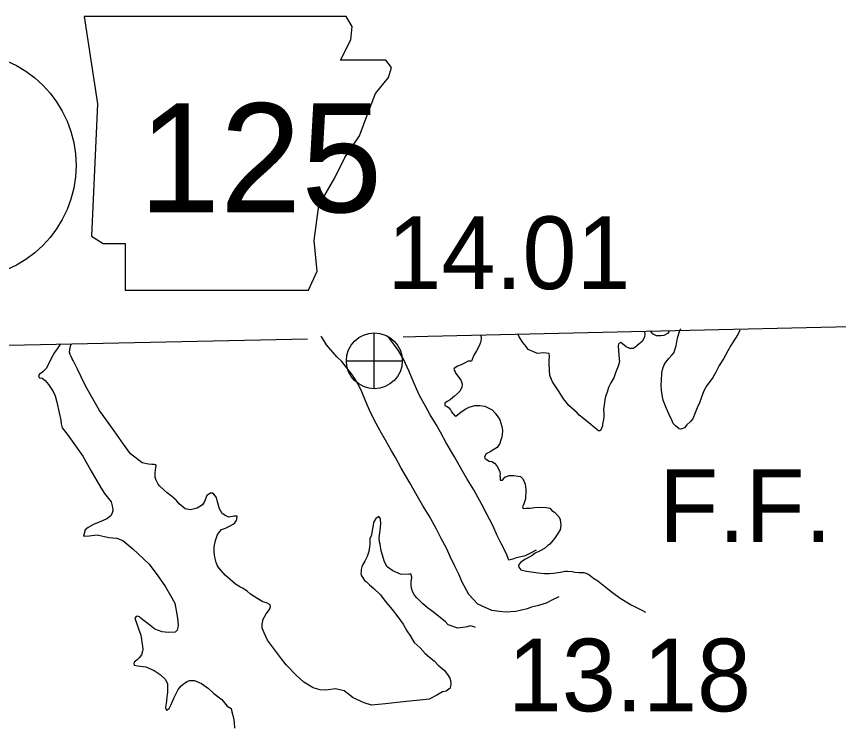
# Model space of a CAD drawing. Extents: x -939622 to -934245, y 1383184 to 1385301.
# Drawn here: x -935059.22 to -935044.89, y 1384368.9 to 1384381.24 of the extents above; entities that cross this region are included whole.
import ezdxf

# ---------------------------------------------------------------- set-up
doc = ezdxf.new("R2010")
doc.units = 0
for name, color, linetype in [('Level 1', 7, 'Continuous'), ('Level 10', 7, 'Continuous'), ('Level 21', 7, 'Continuous'), ('Level 25', 7, 'Continuous'), ('Level 26', 7, 'Continuous'), ('Level 27', 7, 'Continuous'), ('Level 9', 7, 'Continuous')]:
    doc.layers.add(name, color=color, linetype=linetype)

msp = doc.modelspace()

# ---------------------------------------------------------------- linework, layer by layer
at = {"layer": 'Level 1'}
for points in [[(-935030.174, 1384376.165), (-935031.647, 1384376.147), (-935040.378, 1384375.922), (-935052.055, 1384375.654), (-935052.484, 1384375.645)], [(-935054.153, 1384375.61), (-935059.911, 1384375.488), (-935068.041, 1384375.291), (-935081.927, 1384374.928)]]:
    msp.add_lwpolyline(points, dxfattribs=at)
at = {"layer": 'Level 10'}
for points in [[(-935049.772, 1384371.115), (-935049.882, 1384371.062), (-935049.993, 1384371.004), (-935050.126, 1384370.96), (-935050.244, 1384370.931), (-935050.32, 1384370.902), (-935050.521, 1384370.861), (-935050.693, 1384370.845), (-935050.802, 1384370.859), (-935050.935, 1384370.877), (-935051.184, 1384370.985), (-935051.336, 1384371.153), (-935051.463, 1384371.379), (-935051.509, 1384371.498), (-935051.584, 1384371.648), (-935051.665, 1384371.815), (-935051.727, 1384371.963), (-935051.822, 1384372.133), (-935051.909, 1384372.305), (-935052.031, 1384372.525), (-935052.144, 1384372.71), (-935052.237, 1384372.875), (-935052.368, 1384373.104), (-935052.517, 1384373.358), (-935052.617, 1384373.544), (-935052.684, 1384373.659), (-935052.793, 1384373.844), (-935052.882, 1384374.008), (-935052.99, 1384374.201), (-935053.07, 1384374.369), (-935053.141, 1384374.531), (-935053.204, 1384374.689), (-935053.272, 1384374.835), (-935053.329, 1384374.928), (-935053.384, 1384375.005), (-935053.554, 1384375.218), (-935053.641, 1384375.302), (-935053.819, 1384375.509), (-935053.902, 1384375.64), (-935053.916, 1384375.66)], [(-935050.164, 1384371.925), (-935050.286, 1384371.866), (-935050.346, 1384371.835), (-935050.374, 1384371.826), (-935050.512, 1384371.792), (-935050.573, 1384371.769), (-935050.642, 1384371.755), (-935050.647, 1384371.763), (-935050.685, 1384371.864), (-935050.777, 1384372.045), (-935050.845, 1384372.186), (-935050.918, 1384372.359), (-935051.027, 1384372.555), (-935051.113, 1384372.726), (-935051.253, 1384372.979), (-935051.368, 1384373.165), (-935051.454, 1384373.319), (-935051.59, 1384373.556), (-935051.732, 1384373.798), (-935051.831, 1384373.984), (-935051.909, 1384374.117), (-935052.01, 1384374.287), (-935052.093, 1384374.441), (-935052.19, 1384374.615), (-935052.251, 1384374.743), (-935052.31, 1384374.878), (-935052.377, 1384375.046), (-935052.477, 1384375.261), (-935052.579, 1384375.427), (-935052.668, 1384375.55), (-935052.758, 1384375.663)]]:
    msp.add_lwpolyline(points, dxfattribs=at)
at = {"layer": 'Level 21'}
msp.add_lwpolyline([(-935058.041, 1384381.236), (-935057.813, 1384379.714), (-935057.914, 1384377.404), (-935057.711, 1384377.277), (-935057.331, 1384377.277), (-935057.331, 1384376.465), (-935054.133, 1384376.465), (-935053.981, 1384376.795), (-935054.032, 1384377.328), (-935053.955, 1384377.937), (-935053.676, 1384378.419), (-935053.499, 1384378.775), (-935053.245, 1384379.155), (-935053.093, 1384379.561), (-935052.966, 1384379.891), (-935052.737, 1384380.17), (-935052.687, 1384380.348), (-935052.788, 1384380.475), (-935053.575, 1384380.475), (-935053.397, 1384380.83), (-935053.372, 1384381.059), (-935053.477, 1384381.234)], close=True, dxfattribs=at)
at = {"layer": 'Level 26'}
for p, q in [((-935052.986, 1384374.742), (-935052.986, 1384375.717)), ((-935053.474, 1384375.23), (-935052.499, 1384375.23))]:
    msp.add_line(p, q, dxfattribs=at)
msp.add_circle((-935052.986, 1384375.23), 0.487, dxfattribs=at)
at = {"layer": 'Level 27'}
msp.add_circle((-935060.166, 1384378.639), 1.98, dxfattribs=at)
at = {"layer": 'Level 9'}
for points in [[(-935047.848, 1384375.744), (-935047.874, 1384375.704), (-935047.939, 1384375.672), (-935047.99, 1384375.664), (-935048.068, 1384375.667), (-935048.123, 1384375.693), (-935048.164, 1384375.743), (-935048.172, 1384375.753)], [(-935046.612, 1384375.762), (-935046.648, 1384375.689), (-935046.742, 1384375.544), (-935046.774, 1384375.498), (-935046.822, 1384375.404), (-935046.899, 1384375.266), (-935046.976, 1384375.146), (-935047.041, 1384375.021), (-935047.084, 1384374.938), (-935047.13, 1384374.877), (-935047.188, 1384374.8), (-935047.242, 1384374.705), (-935047.283, 1384374.595), (-935047.319, 1384374.495), (-935047.359, 1384374.413), (-935047.395, 1384374.324), (-935047.434, 1384374.221), (-935047.474, 1384374.174), (-935047.538, 1384374.112), (-935047.582, 1384374.06), (-935047.644, 1384374.037), (-935047.674, 1384374.045), (-935047.739, 1384374.097), (-935047.774, 1384374.138), (-935047.806, 1384374.212), (-935047.835, 1384374.265), (-935047.912, 1384374.44), (-935047.952, 1384374.544), (-935047.97, 1384374.637), (-935047.978, 1384374.717), (-935047.984, 1384374.81), (-935047.983, 1384374.88), (-935047.973, 1384375.018), (-935047.957, 1384375.097), (-935047.935, 1384375.158), (-935047.906, 1384375.204), (-935047.854, 1384375.271), (-935047.802, 1384375.327), (-935047.762, 1384375.374), (-935047.751, 1384375.407), (-935047.726, 1384375.489), (-935047.706, 1384375.598), (-935047.703, 1384375.619), (-935047.698, 1384375.649), (-935047.668, 1384375.74), (-935047.657, 1384375.774), (-935047.644, 1384375.789)], [(-935051.128, 1384375.676), (-935051.127, 1384375.672), (-935051.123, 1384375.621), (-935051.135, 1384375.549), (-935051.158, 1384375.494), (-935051.206, 1384375.405), (-935051.252, 1384375.331), (-935051.291, 1384375.225), (-935051.348, 1384375.226), (-935051.424, 1384375.182), (-935051.472, 1384375.159), (-935051.537, 1384375.139), (-935051.593, 1384375.095), (-935051.598, 1384375.08), (-935051.595, 1384375.068), (-935051.585, 1384375.047), (-935051.585, 1384375.044), (-935051.56, 1384375.003), (-935051.532, 1384374.962), (-935051.51, 1384374.932), (-935051.478, 1384374.891), (-935051.465, 1384374.865), (-935051.455, 1384374.82), (-935051.462, 1384374.766), (-935051.496, 1384374.698), (-935051.537, 1384374.661), (-935051.59, 1384374.614), (-935051.625, 1384374.583), (-935051.666, 1384374.552), (-935051.719, 1384374.52), (-935051.757, 1384374.492), (-935051.757, 1384374.489), (-935051.759, 1384374.465), (-935051.756, 1384374.45), (-935051.731, 1384374.438), (-935051.716, 1384374.433), (-935051.695, 1384374.415), (-935051.657, 1384374.375), (-935051.638, 1384374.339), (-935051.619, 1384374.31), (-935051.607, 1384374.298), (-935051.585, 1384374.272), (-935051.564, 1384374.263), (-935051.531, 1384374.291), (-935051.479, 1384374.332), (-935051.405, 1384374.386), (-935051.331, 1384374.424), (-935051.233, 1384374.448), (-935051.146, 1384374.451), (-935051.058, 1384374.439), (-935050.933, 1384374.374), (-935050.886, 1384374.321), (-935050.827, 1384374.248), (-935050.801, 1384374.201), (-935050.765, 1384374.084), (-935050.75, 1384374.016), (-935050.757, 1384373.94), (-935050.77, 1384373.883), (-935050.781, 1384373.852), (-935050.8, 1384373.789), (-935050.82, 1384373.752), (-935050.846, 1384373.721), (-935050.905, 1384373.683), (-935050.967, 1384373.645), (-935051.035, 1384373.607), (-935051.063, 1384373.558), (-935051.06, 1384373.531), (-935051.029, 1384373.511), (-935050.983, 1384373.479), (-935050.935, 1384373.472), (-935050.889, 1384373.443), (-935050.851, 1384373.399), (-935050.819, 1384373.346), (-935050.8, 1384373.296), (-935050.793, 1384373.266), (-935050.797, 1384373.218), (-935050.794, 1384373.2), (-935050.792, 1384373.149), (-935050.753, 1384373.147), (-935050.727, 1384373.175), (-935050.71, 1384373.199), (-935050.635, 1384373.229), (-935050.554, 1384373.229), (-935050.479, 1384373.219)], [(-935048.662, 1384375.528), (-935048.69, 1384375.548), (-935048.713, 1384375.539), (-935048.728, 1384375.523), (-935048.736, 1384375.496), (-935048.73, 1384375.412), (-935048.722, 1384375.337), (-935048.716, 1384375.256), (-935048.715, 1384375.22), (-935048.734, 1384375.138), (-935048.784, 1384375.022), (-935048.814, 1384374.934), (-935048.863, 1384374.849), (-935048.902, 1384374.763), (-935048.93, 1384374.684), (-935048.957, 1384374.605), (-935048.97, 1384374.548), (-935048.972, 1384374.505), (-935048.989, 1384374.379), (-935048.987, 1384374.319), (-935048.985, 1384374.264), (-935048.993, 1384374.204), (-935049.008, 1384374.123), (-935049.01, 1384374.098), (-935049.024, 1384374.056), (-935049.035, 1384374.022), (-935049.056, 1384374.01), (-935049.077, 1384374.009), (-935049.138, 1384374.058), (-935049.249, 1384374.151), (-935049.416, 1384374.281), (-935049.453, 1384374.322), (-935049.595, 1384374.452), (-935049.689, 1384374.567), (-935049.765, 1384374.687), (-935049.822, 1384374.776), (-935049.879, 1384374.864), (-935049.927, 1384374.974), (-935049.937, 1384375.172), (-935049.941, 1384375.223), (-935049.932, 1384375.313), (-935049.94, 1384375.358), (-935050.039, 1384375.367), (-935050.144, 1384375.358), (-935050.302, 1384375.428), (-935050.34, 1384375.478), (-935050.396, 1384375.551), (-935050.463, 1384375.651), (-935050.477, 1384375.688)], [(-935048.285, 1384375.745), (-935048.274, 1384375.724), (-935048.271, 1384375.703), (-935048.275, 1384375.643), (-935048.318, 1384375.569), (-935048.373, 1384375.522), (-935048.408, 1384375.491), (-935048.429, 1384375.476), (-935048.473, 1384375.444), (-935048.53, 1384375.445), (-935048.594, 1384375.473), (-935048.662, 1384375.528)], [(-935058.453, 1384375.525), (-935058.466, 1384375.507), (-935058.515, 1384375.439), (-935058.561, 1384375.375), (-935058.623, 1384375.258), (-935058.674, 1384375.158), (-935058.708, 1384375.096), (-935058.737, 1384375.065), (-935058.767, 1384375.04), (-935058.79, 1384375.022), (-935058.831, 1384374.993), (-935058.839, 1384374.957), (-935058.82, 1384374.933), (-935058.775, 1384374.926), (-935058.723, 1384374.886), (-935058.663, 1384374.815), (-935058.584, 1384374.695), (-935058.552, 1384374.62), (-935058.519, 1384374.51), (-935058.48, 1384374.322), (-935058.449, 1384374.197), (-935058.446, 1384374.131), (-935058.426, 1384374.059), (-935058.342, 1384373.951), (-935058.222, 1384373.786), (-935058.068, 1384373.569), (-935057.925, 1384373.318), (-935057.759, 1384373.026), (-935057.69, 1384372.917), (-935057.574, 1384372.77), (-935057.557, 1384372.701), (-935057.543, 1384372.636), (-935057.545, 1384372.612), (-935057.553, 1384372.581), (-935057.581, 1384372.529), (-935057.649, 1384372.476), (-935057.714, 1384372.444), (-935057.883, 1384372.375), (-935057.972, 1384372.324), (-935058.027, 1384372.281), (-935058.057, 1384372.174), (-935057.958, 1384372.178), (-935057.817, 1384372.197), (-935057.614, 1384372.149), (-935057.473, 1384372.136), (-935057.372, 1384372.094), (-935057.196, 1384371.949), (-935056.918, 1384371.691), (-935056.774, 1384371.5), (-935056.626, 1384371.288), (-935056.54, 1384371.135), (-935056.466, 1384371.005), (-935056.441, 1384370.876), (-935056.427, 1384370.811), (-935056.416, 1384370.736), (-935056.406, 1384370.625), (-935056.411, 1384370.58), (-935056.424, 1384370.531), (-935056.459, 1384370.497), (-935056.582, 1384370.493), (-935056.682, 1384370.502), (-935056.81, 1384370.552), (-935056.93, 1384370.641), (-935057.022, 1384370.714), (-935057.059, 1384370.739), (-935057.078, 1384370.763), (-935057.096, 1384370.771)], [(-935053.033, 1384369.224), (-935053.166, 1384369.265), (-935053.352, 1384369.355), (-935053.509, 1384369.473), (-935053.664, 1384369.507), (-935053.831, 1384369.484), (-935053.93, 1384369.49), (-935054.055, 1384369.525), (-935054.214, 1384369.625), (-935054.35, 1384369.747), (-935054.524, 1384369.928), (-935054.606, 1384370.033), (-935054.763, 1384370.242), (-935054.847, 1384370.359), (-935054.876, 1384370.421), (-935054.909, 1384370.489), (-935054.941, 1384370.567), (-935054.943, 1384370.636), (-935054.925, 1384370.723), (-935054.871, 1384370.815), (-935054.83, 1384370.868), (-935054.808, 1384370.907), (-935054.797, 1384370.947), (-935054.804, 1384370.977), (-935054.865, 1384371.011), (-935054.929, 1384371.027), (-935055.018, 1384371.081), (-935055.146, 1384371.161), (-935055.211, 1384371.216), (-935055.285, 1384371.265), (-935055.331, 1384371.288), (-935055.404, 1384371.333), (-935055.5, 1384371.417), (-935055.586, 1384371.493), (-935055.699, 1384371.621), (-935055.721, 1384371.657), (-935055.744, 1384371.71), (-935055.768, 1384371.806), (-935055.779, 1384371.892), (-935055.779, 1384371.986), (-935055.753, 1384372.098), (-935055.717, 1384372.201), (-935055.648, 1384372.287), (-935055.579, 1384372.314), (-935055.5, 1384372.355), (-935055.449, 1384372.381), (-935055.417, 1384372.406), (-935055.388, 1384372.446), (-935055.375, 1384372.51), (-935055.376, 1384372.522), (-935055.427, 1384372.52), (-935055.525, 1384372.502), (-935055.577, 1384372.527), (-935055.641, 1384372.567), (-935055.686, 1384372.647), (-935055.72, 1384372.769), (-935055.737, 1384372.847), (-935055.781, 1384372.905), (-935055.806, 1384372.923), (-935055.842, 1384372.921), (-935055.904, 1384372.88), (-935055.946, 1384372.777), (-935055.983, 1384372.716), (-935056.074, 1384372.659), (-935056.193, 1384372.634), (-935056.281, 1384372.649), (-935056.389, 1384372.733), (-935056.442, 1384372.8), (-935056.522, 1384372.867), (-935056.599, 1384372.927), (-935056.649, 1384372.974), (-935056.73, 1384373.052), (-935056.754, 1384373.079), (-935056.796, 1384373.159), (-935056.806, 1384373.2), (-935056.806, 1384373.278), (-935056.794, 1384373.369), (-935056.786, 1384373.396), (-935056.792, 1384373.414), (-935056.825, 1384373.422), (-935056.865, 1384373.424), (-935056.925, 1384373.425), (-935057.031, 1384373.452), (-935057.234, 1384373.61), (-935057.356, 1384373.775), (-935057.52, 1384374.007), (-935057.778, 1384374.363), (-935057.848, 1384374.487), (-935057.918, 1384374.605), (-935058.016, 1384374.785), (-935058.097, 1384374.951), (-935058.161, 1384375.087), (-935058.203, 1384375.167), (-935058.238, 1384375.238), (-935058.251, 1384375.264), (-935058.27, 1384375.303), (-935058.286, 1384375.341), (-935058.297, 1384375.383), (-935058.295, 1384375.422), (-935058.29, 1384375.461), (-935058.271, 1384375.519)], [(-935058.271, 1384375.519), (-935058.268, 1384375.524)], [(-935050.479, 1384373.219), (-935050.437, 1384373.211), (-935050.418, 1384373.197), (-935050.402, 1384373.179), (-935050.38, 1384373.138), (-935050.357, 1384373.078), (-935050.345, 1384372.983), (-935050.346, 1384372.923), (-935050.351, 1384372.874), (-935050.352, 1384372.823), (-935050.36, 1384372.787), (-935050.368, 1384372.769), (-935050.379, 1384372.735), (-935050.405, 1384372.683), (-935050.392, 1384372.654), (-935050.344, 1384372.658), (-935050.269, 1384372.66), (-935050.191, 1384372.672), (-935050.092, 1384372.675), (-935049.987, 1384372.672), (-935049.926, 1384372.662), (-935049.889, 1384372.622), (-935049.846, 1384372.593), (-935049.762, 1384372.502), (-935049.746, 1384372.464), (-935049.734, 1384372.362), (-935049.746, 1384372.28), (-935049.801, 1384372.201), (-935049.846, 1384372.133), (-935049.875, 1384372.096), (-935049.927, 1384372.031), (-935049.96, 1384372.009), (-935050.018, 1384371.959), (-935050.098, 1384371.917), (-935050.181, 1384371.876), (-935050.234, 1384371.835), (-935050.352, 1384371.771), (-935050.417, 1384371.733), (-935050.44, 1384371.714), (-935050.475, 1384371.665), (-935050.475, 1384371.662), (-935050.468, 1384371.632), (-935050.433, 1384371.582), (-935050.336, 1384371.564), (-935050.128, 1384371.532), (-935050.022, 1384371.52), (-935049.938, 1384371.52), (-935049.86, 1384371.528), (-935049.738, 1384371.547), (-935049.666, 1384371.562), (-935049.621, 1384371.563), (-935049.54, 1384371.554), (-935049.491, 1384371.543), (-935049.419, 1384371.539), (-935049.335, 1384371.536), (-935049.253, 1384371.512), (-935049.167, 1384371.442), (-935049.09, 1384371.394), (-935049.003, 1384371.321), (-935048.914, 1384371.255), (-935048.834, 1384371.191), (-935048.702, 1384371.093), (-935048.509, 1384370.973), (-935048.313, 1384370.874), (-935048.257, 1384370.847)], [(-935051.226, 1384370.579), (-935051.231, 1384370.583), (-935051.31, 1384370.61), (-935051.369, 1384370.593), (-935051.402, 1384370.583), (-935051.531, 1384370.567), (-935051.701, 1384370.628), (-935051.748, 1384370.678), (-935051.957, 1384370.848), (-935052.059, 1384370.923), (-935052.148, 1384370.995), (-935052.245, 1384371.097), (-935052.285, 1384371.141), (-935052.32, 1384371.209), (-935052.337, 1384371.266), (-935052.345, 1384371.323), (-935052.341, 1384371.395), (-935052.338, 1384371.404), (-935052.334, 1384371.455), (-935052.351, 1384371.515), (-935052.399, 1384371.501), (-935052.528, 1384371.509), (-935052.662, 1384371.565), (-935052.76, 1384371.637), (-935052.808, 1384371.726), (-935052.869, 1384371.919), (-935052.887, 1384372.033), (-935052.895, 1384372.075), (-935052.9, 1384372.138), (-935052.898, 1384372.192), (-935052.881, 1384372.316), (-935052.872, 1384372.403), (-935052.876, 1384372.451), (-935052.88, 1384372.475), (-935052.905, 1384372.513), (-935052.958, 1384372.481), (-935052.998, 1384372.408), (-935053.006, 1384372.363), (-935053.016, 1384372.299), (-935053.032, 1384372.236), (-935053.037, 1384372.202), (-935053.042, 1384372.172), (-935053.062, 1384372.129), (-935053.063, 1384372.081), (-935053.064, 1384372.033), (-935053.069, 1384371.985), (-935053.082, 1384371.906), (-935053.112, 1384371.815), (-935053.154, 1384371.736), (-935053.185, 1384371.678), (-935053.205, 1384371.638), (-935053.216, 1384371.59), (-935053.218, 1384371.556), (-935053.22, 1384371.52), (-935053.213, 1384371.493), (-935053.193, 1384371.455), (-935053.156, 1384371.399), (-935053.125, 1384371.373), (-935053.072, 1384371.324), (-935052.995, 1384371.26), (-935052.877, 1384371.149), (-935052.799, 1384371.038), (-935052.674, 1384370.891), (-935052.574, 1384370.765), (-935052.482, 1384370.636), (-935052.419, 1384370.521), (-935052.353, 1384370.43), (-935052.292, 1384370.317), (-935052.187, 1384370.222), (-935052.1, 1384370.128), (-935052.026, 1384370.064), (-935051.942, 1384369.995), (-935051.874, 1384369.922), (-935051.769, 1384369.835), (-935051.709, 1384369.759), (-935051.671, 1384369.697), (-935051.658, 1384369.655), (-935051.65, 1384369.593), (-935051.666, 1384369.52), (-935051.736, 1384369.47), (-935051.796, 1384369.459), (-935051.896, 1384369.398), (-935052.029, 1384369.331), (-935052.194, 1384369.311), (-935052.482, 1384369.28), (-935052.793, 1384369.249), (-935053.033, 1384369.224)], [(-935057.096, 1384370.771), (-935057.117, 1384370.774), (-935057.138, 1384370.77), (-935057.158, 1384370.739), (-935057.128, 1384370.644), (-935057.095, 1384370.558), (-935057.059, 1384370.448), (-935057.047, 1384370.37), (-935057.037, 1384370.325), (-935057.026, 1384370.254), (-935057.021, 1384370.191), (-935057.026, 1384370.169), (-935057.045, 1384370.1), (-935057.088, 1384370.05), (-935057.12, 1384370.013), (-935057.173, 1384369.972), (-935057.181, 1384369.951), (-935057.174, 1384369.924), (-935057.111, 1384369.911), (-935056.969, 1384369.892), (-935056.823, 1384369.827), (-935056.722, 1384369.761), (-935056.629, 1384369.674), (-935056.593, 1384369.597), (-935056.594, 1384369.447), (-935056.601, 1384369.374), (-935056.611, 1384369.296), (-935056.616, 1384369.26), (-935056.62, 1384369.226), (-935056.628, 1384369.178), (-935056.609, 1384369.14), (-935056.564, 1384369.165), (-935056.525, 1384369.239), (-935056.474, 1384369.36), (-935056.407, 1384369.498), (-935056.355, 1384369.56), (-935056.296, 1384369.61), (-935056.249, 1384369.638), (-935056.207, 1384369.654), (-935056.123, 1384369.654), (-935056.001, 1384369.604), (-935055.878, 1384369.515), (-935055.786, 1384369.427), (-935055.647, 1384369.324), (-935055.553, 1384369.209), (-935055.483, 1384369.167), (-935055.469, 1384369.107), (-935055.442, 1384369.006), (-935055.43, 1384368.922), (-935055.421, 1384368.823)]]:
    msp.add_lwpolyline(points, dxfattribs=at)

# ---------------------------------------------------------------- texts
at = {"layer": 'Level 21'}
msp.add_text('125', height=1.9008, dxfattribs=at).set_placement((-935057.088, 1384377.821))
at = {"layer": 'Level 25'}
for s, p in [('14.01', (-935052.76, 1384376.481)), ('F.F.', (-935048.025, 1384372.069)), ('13.18', (-935050.66, 1384369.117))]:
    msp.add_text(s, height=1.2672, dxfattribs=at).set_placement(p)

doc.saveas('drawing.dxf')
